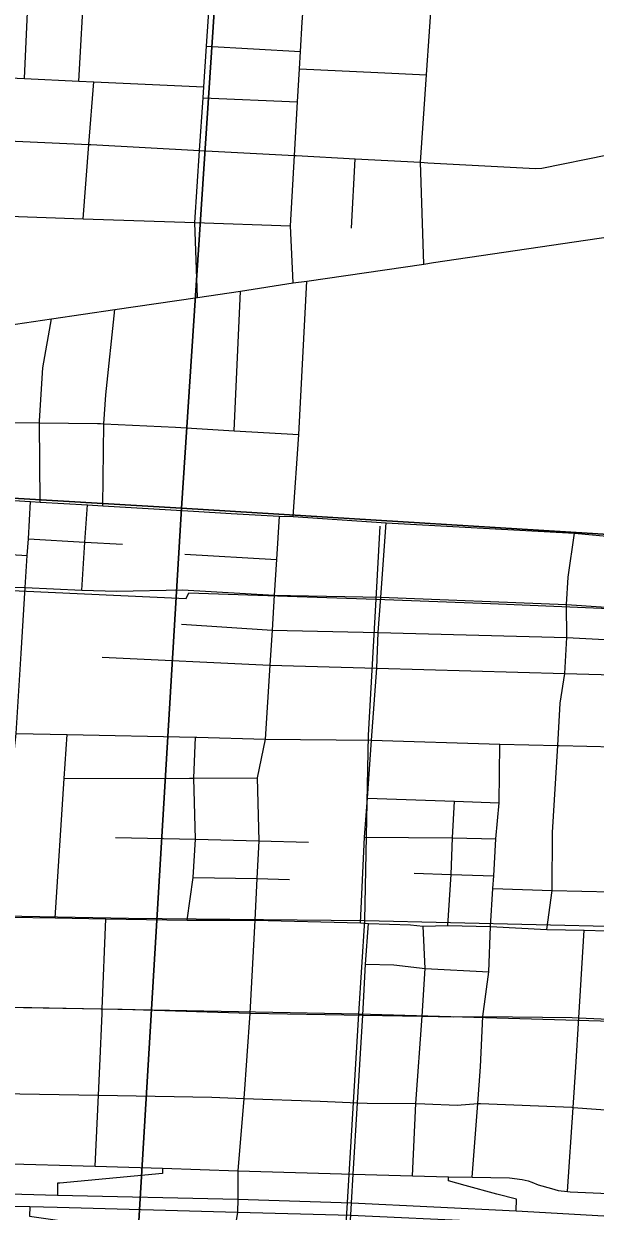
# Model space of a CAD drawing. Extents: x 114843 to 284848, y 317643 to 566895.
# Drawn here: x 215892 to 218908, y 383793 to 390058 of the extents above; entities that cross this region are included whole.
import ezdxf

# ---------------------------------------------------------------- set-up
doc = ezdxf.new("R2010")
doc.units = 0
for name, color, linetype in [('GM_X_City_Street', 7, 'Continuous'), ('GM_X_Interchange_Ramps', 7, 'Continuous'), ('GM_X_Interstate_Route', 7, 'Continuous'), ('GM_X_Rail_Line', 7, 'Continuous'), ('GM_X_Section', 7, 'Continuous'), ('GM_X_State_Route', 7, 'Continuous'), ('GM_X_US_Route', 7, 'Continuous')]:
    doc.layers.add(name, color=color, linetype=linetype)

msp = doc.modelspace()

# ---------------------------------------------------------------- linework, layer by layer
at = {"layer": 'GM_X_City_Street'}
for p, q in [((215895.3, 389769.6), (215919, 390301.3)), ((216856.4, 389939.9), (217351.6, 389911.9)), ((217346.4, 389819.3), (217759.5, 389799.8)), ((217759.5, 389799.8), (218017.7, 389787.5)), ((216838.2, 389666.2), (217336.6, 389645.3)), ((217621.5, 388979.7), (217641, 389345.7)), ((217002, 387909.6), (217035.7, 388647.4)), ((217239.6, 387460.1), (217314.1, 387457.5)), ((217314.1, 387457.5), (217805.1, 387424.3)), ((216741, 387258.9), (217225.2, 387231.1)), ((217300, 387041.7), (217775.6, 387032.9)), ((217668.5, 385314.3), (217710.2, 385311.7))]:
    msp.add_line(p, q, dxfattribs=at)
for points in [[(218003.6, 388790.3), (217985.8, 389327), (218017.7, 389787.5), (218049.6, 390246.8), (218062.4, 390431.7), (218097, 390597.7), (218088.1, 390896), (218104.5, 391190.5), (218110.2, 391303), (218124.3, 391581.5), (218132, 391735.1), (218148.8, 392033.2), (218157.4, 392187.5), (218218.6, 392668.2)], [(216808, 388613.7), (216794.5, 389009.4), (216819.8, 389390), (216838.2, 389666.2), (216842.1, 389724.3), (216856.4, 389939.9), (216877.3, 390254.4), (216880.2, 390298.5), (216904.4, 390660.8), (216918.8, 390878.6), (216927.2, 391005), (216958.8, 391185.9), (216952, 391376.8), (216986.2, 391645.8), (217005.5, 391974.7), (217012.4, 392094.3), (217023.6, 392269.1), (217033.6, 392449), (217038, 392566.4)], [(216183.1, 389755.8), (216212.3, 390287), (216264.2, 390712.3)], [(217320.6, 389363.1), (217336.6, 389645.3), (217346.4, 389819.3), (217351.6, 389911.9), (217360.3, 390065.5), (217376.9, 390276.5)], [(214927.2, 389815.9), (215395.7, 389793.5), (215595.6, 389784), (215779.8, 389775.1), (215895.3, 389769.6), (216183.1, 389755.8), (216261.1, 389752.1), (216842.1, 389724.3)], [(216205.9, 389029.1), (216235.8, 389421.3), (216261.1, 389752.1)], [(217985.8, 389327), (218023.8, 389324.9), (218591.8, 389294), (218625.8, 389296), (218972.6, 389366.7), (219091.7, 389390.9), (219318.5, 389437.2), (219394.5, 389452.7), (220026.9, 389523.3)], [(214904.9, 389329.8), (215273.5, 389386.9), (215575.2, 389433.6), (215629, 389444.1), (215693.1, 389448), (215772.1, 389442.4), (215809.1, 389439.8), (216235.8, 389421.3), (216245.2, 389420.9), (216819.8, 389390), (217320.6, 389363.1), (217329.5, 389362.7), (217641, 389345.7), (217985.8, 389327)], [(217312.6, 388690.7), (217299.6, 388992.4), (217320.6, 389363.1)], [(215553, 389051), (215762.9, 389043.9), (216205.9, 389029.1), (216794.5, 389009.4), (217299.6, 388992.4)], [(217314.1, 387457.5), (217343.2, 387890.7), (217385.6, 388699.5)], [(216309, 387514.2), (216313.9, 387947.7), (216324.3, 388100.8), (216372.6, 388550.6)], [(215978.2, 387534.1), (215975, 387951.6), (215975.7, 387962.9), (215991.8, 388241.9), (216038.4, 388501.6)], [(213258.7, 387730.3), (213427.9, 387726), (213789.6, 387772.4), (214019.6, 387808.7), (214406, 387869.6), (214807.2, 387931.9), (215243.7, 387951.8), (215586.6, 387967.6), (215689, 387953.7), (215975, 387951.6), (216281.1, 387949.4), (216296.9, 387948.6), (216313.9, 387947.7), (216692.9, 387928.7), (217002, 387909.6), (217343.2, 387890.7)], [(214788.3, 387606.8), (215224.6, 387579.3), (215562.7, 387558.9), (215781, 387546), (215926.9, 387537), (215978.2, 387534.1), (216227.6, 387519.2), (216309, 387514.2), (216787.3, 387486.5), (216986.7, 387474.8), (217239.6, 387460.1)], [(215739, 383671.5), (215753.2, 383820.5), (215755.3, 383887.3), (215766.8, 384044.2), (215765.9, 384415), (215783.2, 384838.5), (215785.8, 384870.3), (215827.8, 385114.6), (215820.1, 385293.7), (215820.4, 385344.7), (215820.5, 385367.2), (215823.7, 386049.8), (215851.1, 386313.4), (215878.1, 386736.2), (215888.9, 386909.3), (215899.7, 387083.1), (215909.5, 387253.4), (215916, 387340.7), (215926.9, 387537)], [(216198.7, 387070.1), (216213.3, 387323.6), (216227.6, 387519.2)], [(217239.6, 387460.1), (217225.2, 387231.1), (217213.6, 387043.3), (217202.2, 386857.8), (217190.8, 386673.1), (217165.5, 386284.2), (217123.4, 386079.8), (217133.1, 385747.1), (217121.1, 385548.6), (217111.7, 385328.7)], [(217668.5, 385314.3), (217689.2, 385767), (217705.7, 385972.6), (217726.6, 386278.2), (217754.8, 386657.8), (217762.2, 386846.1), (217775.6, 387032.9), (217805.1, 387424.3)], [(217805.1, 387424.3), (218798.1, 387370.2), (219402.6, 387314.2), (220140.3, 387272.2), (220480.3, 387270.1)], [(218651.4, 385280.1), (218680.3, 385485.5), (218682.2, 385791.2), (218709.3, 386250.9), (218722.6, 386474), (218747.7, 386630), (218758.5, 386819.3), (218755.4, 386994.6), (218764.6, 387138.8), (218798.1, 387370.2)], [(215916, 387340.7), (216213.3, 387323.6), (216412.3, 387313)], [(215551, 387273.5), (215763.7, 387261.6), (215909.5, 387253.4)], [(215753.6, 387088), (215899.7, 387083.1), (216198.7, 387070.1), (216382.9, 387064.1), (216729.9, 387070.9), (217213.6, 387043.3), (217300, 387041.7)], [(217775.6, 387032.9), (218755.4, 386994.6), (219331.2, 386955.6), (219379.7, 386952.3), (220005.4, 386909.8), (220134.7, 386915.2), (220212.8, 386895.8)], [(216724.6, 386890.5), (217202.2, 386857.8), (217762.2, 386846.1), (218758.5, 386819.3), (219393.7, 386787.2), (220157.6, 386755.2)], [(216305.5, 386716.5), (217190.8, 386673.1), (217754.8, 386657.8), (218747.7, 386630), (219383.1, 386612.1), (220184.5, 386593.9)], [(215851.1, 386313.4), (216120.5, 386307.4), (216798.9, 386294.7), (216804.7, 386294.6), (217165.5, 386284.2), (217726.6, 386278.2), (218404.7, 386257.5), (218709.3, 386250.9), (218717.3, 386250.7), (219009.9, 386242.6), (219360.2, 386230.9), (220249.1, 386206.3), (220672.3, 386186.9)], [(216058.1, 385340.5), (216105.6, 386075.6), (216120.5, 386307.4)], [(216754.6, 385328.3), (216785.2, 385554.3), (216798.1, 385755.5), (216789, 386078.4), (216798.9, 386294.7)], [(218258.1, 383972.8), (218287.7, 384361.9), (218302.4, 384555.6), (218315.2, 384819.9), (218346.3, 385056.5), (218355.7, 385295.8), (218367.8, 385495.3), (218371.7, 385562.4), (218383.8, 385757.6), (218401, 385947.9), (218404.7, 386257.5)], [(216105.6, 386075.6), (216767.2, 386078.3), (216789, 386078.4), (217123.4, 386079.8)], [(217705.7, 385972.6), (218165.7, 385956.4), (218401, 385947.9)], [(218130.3, 385301.2), (218146.4, 385570.2), (218153.8, 385763.9), (218165.7, 385956.4)], [(216376.1, 385764.1), (216798.1, 385755.5), (217133.1, 385747.1), (217393.6, 385739.8)], [(217689.2, 385767), (218153.8, 385763.9), (218383.8, 385757.6)], [(216785.2, 385554.3), (217121.1, 385548.6), (217294.3, 385543.6)], [(217951.9, 385576.9), (218146.4, 385570.2), (218371.7, 385562.4)], [(218367.8, 385495.3), (218680.3, 385485.5), (218992.8, 385478.3), (219311.6, 385470.8)], [(215820.4, 385344.7), (216058.1, 385340.5), (216324.3, 385335.9), (216754.6, 385328.3), (217111.7, 385328.7), (217668.5, 385314.3)], [(216269.4, 384031.5), (216286.8, 384405.9), (216293.9, 384558.3), (216304.8, 384836), (216305.7, 384860.5), (216324.3, 385335.9)], [(217111.7, 385328.7), (217084.8, 384837.4), (217053.3, 384387.3), (217022.2, 384006.1), (217022.3, 383856.3), (217019.2, 383789), (216995.6, 383635.3), (216964.8, 383241.7), (216948.9, 382763.5), (216923.1, 382264.5)], [(217522.6, 382227.5), (217553.4, 382729.4), (217582.7, 383220.8), (217606, 383621), (217617.6, 383772.7), (217620.9, 383836.6), (217630.3, 383989), (217653, 384364.4), (217681, 384827.4), (217694.8, 385096.7), (217710.2, 385311.7)], [(217710.2, 385311.7), (217932.2, 385304.8), (217999.5, 385297.4), (218130.3, 385301.2), (218355.7, 385295.8), (218651.4, 385280.1), (218849.7, 385275.2), (218967.5, 385272.3), (219269.4, 385264.8), (219755.9, 385253.3), (220149.7, 385244.1), (220306, 385247), (220816, 385250.4), (221302.7, 385222), (221530.7, 385222.2), (221955.5, 385217.3), (222074, 385216.3)], [(217942.9, 383979.3), (217961, 384360.7), (217993.6, 384821.5), (218009.7, 385073.5), (217999.5, 385297.4)], [(218761.9, 383896.5), (218790.9, 384341.1), (218804.7, 384552.6), (218820.9, 384813.1), (218849.7, 385275.2)], [(217694.8, 385096.7), (217844.3, 385093.3), (218009.7, 385073.5), (218346.3, 385056.5)], [(215785.8, 384870.3), (216305.7, 384860.5), (216410.4, 384858.6), (217084.8, 384837.4), (217681, 384827.4), (217993.6, 384821.5), (218161.1, 384818.2), (218315.2, 384819.9), (218785.7, 384814.7), (218820.9, 384813.1), (219215.7, 384795.6), (219248.5, 384794), (219631.7, 384774.9), (219759.4, 384777.3)], [(211999.2, 384523.8), (212019.1, 384508.7), (212051.2, 384504), (212320.2, 384497.7), (212526.1, 384500.2), (212634.5, 384497.2), (212723.9, 384494.6), (213163.4, 384477.6), (213487.1, 384474.2), (213649.6, 384468.6), (213834.8, 384459.5), (213934.4, 384455.1), (214204.1, 384448.5), (214588.4, 384442.7), (214921.6, 384436.4), (215131.9, 384431.9), (215360, 384425.8), (215765.9, 384415), (216286.8, 384405.9), (216885.1, 384395.5), (217053.3, 384387.3), (217456.3, 384373.5), (217653, 384364.4), (217704.3, 384363.8)], [(217704.3, 384363.8), (217961, 384360.7), (218007.5, 384359)], [(218007.5, 384359), (218179.4, 384352.6), (218287.7, 384361.9), (218301.7, 384361.7), (218783.8, 384341.6), (218790.9, 384341.1), (219227, 384309.5), (219407.4, 384296.4), (219690.5, 384277.8), (219732.2, 384275.1), (219743.2, 384274.4)], [(215766.8, 384044.2), (216269.4, 384031.5), (216623.9, 384019.5), (217022.2, 384006.1), (217630.3, 383989), (217942.9, 383979.3), (218133.6, 383975.3), (218258.1, 383972.8), (218454.3, 383968.8), (218521.9, 383960.5), (218553.2, 383953.2), (218573.3, 383945.9), (218607.1, 383932.4), (218677.3, 383912.8), (218712.4, 383903.1), (218761.9, 383896.5), (218775, 383894.8), (218977.6, 383887.5), (219207.7, 383874.1)]]:
    msp.add_lwpolyline(points, dxfattribs=at)
at = {"layer": 'GM_X_Interchange_Ramps'}
for points in [[(216623.9, 384019.5), (216623.2, 383991.8), (216082.7, 383941.9), (216070.4, 383941.8), (216069.4, 383877.9)], [(218489.4, 383796), (218492.6, 383856), (218389.1, 383883.3), (218220.7, 383929.3), (218133, 383953.2), (218133.6, 383975.3)], [(215924.1, 383818), (215922.8, 383767.4), (216550.8, 383676.9), (216599.6, 383668.3), (216599.1, 383646.7)]]:
    msp.add_lwpolyline(points, dxfattribs=at)
at = {"layer": 'GM_X_Interstate_Route'}
for points in [[(211919.6, 384156.9), (211990.2, 384153), (212454.3, 384122), (212718.8, 384099.8), (212963.1, 384063.4), (213511.3, 383996.2), (214173.1, 383914.8), (214569.6, 383871.7), (215262.5, 383833.5), (215753.2, 383820.5), (215924.1, 383818), (216068.4, 383813.9), (217019.2, 383789), (217617.6, 383772.7), (218305.3, 383741), (218486.2, 383736), (219193.8, 383695.6), (220220.3, 383641.8), (220479.7, 383625.9), (220662.8, 383608.2), (220776.2, 383588.9), (220941.6, 383537.1), (221012.1, 383512.9), (221017.2, 383510.9)], [(215755.3, 383887.3), (216069.4, 383877.9), (217022.3, 383856.3), (217620.9, 383836.6), (218489.4, 383796), (219199.3, 383754.4)]]:
    msp.add_lwpolyline(points, dxfattribs=at)
at = {"layer": 'GM_X_Rail_Line'}
for p, q in [((217751.3, 387021.3), (217772.9, 387407.1)), ((217660.6, 384834.7), (217692.5, 385327.7)), ((217692.5, 385327.7), (220675.2, 385257.9)), ((211100.1, 384958.8), (217660.6, 384834.7))]:
    msp.add_line(p, q, dxfattribs=at)
for points in [[(207222, 386414), (208698.9, 386629.1), (208650.5, 386898.4), (211177.1, 387248.6), (211229.4, 387279), (216748.8, 387026), (216763.5, 387056.1), (217751.3, 387021.3)], [(217692.5, 385327.7), (217711.1, 386303.8), (217751.3, 387021.3)], [(217751.3, 387021.3), (218355.4, 387000), (219399.1, 386954.9)], [(211122.4, 385454.1), (212789.9, 385407), (216443.9, 385338.7), (217692.5, 385327.7)], [(211007.2, 383328.6), (212969.9, 382523.3), (216400.3, 382301.7), (217504, 382230.6), (217660.6, 384834.7)], [(217660.6, 384834.7), (220391.4, 384756.2), (220775.8, 384692)]]:
    msp.add_lwpolyline(points, dxfattribs=at)
at = {"layer": 'GM_X_Section'}
for points in [[(214325.6, 392906.7), (217068.3, 392741.6), (216725, 387502.1), (213993.4, 387663.3)], [(217068.3, 392741.6), (219749.2, 392575.8), (219406, 387337.3), (216725, 387502.1)], [(216725, 387502.1), (216413.5, 382302.7), (213706, 382475), (213993.4, 387663.3)], [(216725, 387502.1), (219406, 387337.3), (219081.6, 382136.9), (216413.5, 382302.7)]]:
    msp.add_lwpolyline(points, close=True, dxfattribs=at)
at = {"layer": 'GM_X_State_Route'}
for p, q in [((218054.6, 388797.8), (219176.6, 388962.7)), ((218003.6, 388790.3), (218054.6, 388797.8)), ((217385.6, 388699.5), (218003.6, 388790.3)), ((217035.7, 388647.4), (217312.6, 388690.7)), ((217312.6, 388690.7), (217385.6, 388699.5)), ((216372.6, 388550.6), (216808, 388613.7)), ((216808, 388613.7), (217035.7, 388647.4)), ((216038.4, 388501.6), (216372.6, 388550.6)), ((215617.7, 388438.5), (216038.4, 388501.6))]:
    msp.add_line(p, q, dxfattribs=at)
at = {"layer": 'GM_X_US_Route'}
for p, q in [((218054.6, 388797.8), (219176.6, 388962.7)), ((218003.6, 388790.3), (218054.6, 388797.8)), ((217385.6, 388699.5), (218003.6, 388790.3)), ((217035.7, 388647.4), (217312.6, 388690.7)), ((217312.6, 388690.7), (217385.6, 388699.5)), ((216372.6, 388550.6), (216808, 388613.7)), ((216808, 388613.7), (217035.7, 388647.4)), ((216038.4, 388501.6), (216372.6, 388550.6)), ((215617.7, 388438.5), (216038.4, 388501.6))]:
    msp.add_line(p, q, dxfattribs=at)

doc.saveas('drawing.dxf')
